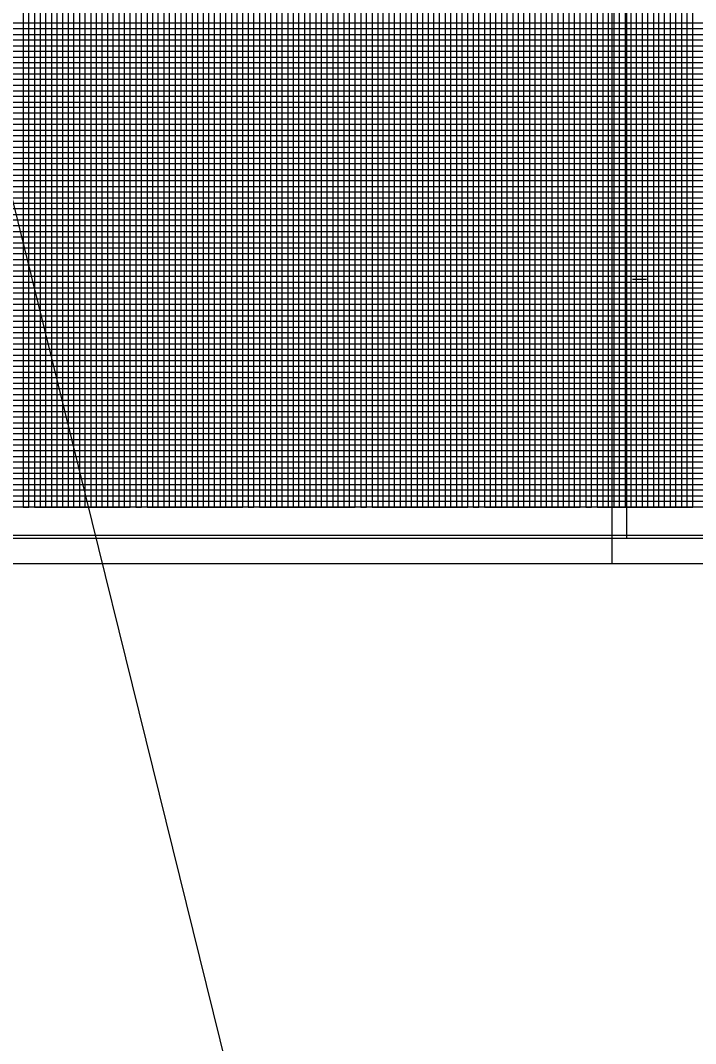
# Model space of a CAD drawing. Extents: x 2345490 to 2436403, y 465165 to 573888.
# Drawn here: x 2412953 to 2413553, y 502339 to 503248 of the extents above; entities that cross this region are included whole.
import ezdxf

# ---------------------------------------------------------------- set-up
doc = ezdxf.new("R2010")
doc.units = 0
for name, color, linetype in [('Old_Level_18', 7, 'Continuous'), ('Old_Level_2', 7, 'Continuous'), ('Old_Level_41', 7, 'Continuous'), ('Old_Level_42', 7, 'Continuous'), ('Old_Level_43', 7, 'Continuous'), ('Old_Level_50', 7, 'Continuous'), ('Old_Level_51', 7, 'Continuous'), ('Old_Level_52', 7, 'Continuous')]:
    doc.layers.add(name, color=color, linetype=linetype)

msp = doc.modelspace()

# ---------------------------------------------------------------- linework, layer by layer
at = {"layer": 'Old_Level_18'}
msp.add_lwpolyline([(2413745.325, 503840.981), (2412245.325, 503840.981), (2412245.325, 502790.981), (2413745.325, 502790.981)], close=True, dxfattribs=at)
at = {"layer": 'Old_Level_2'}
msp.add_line((2408459.41, 521238.414), (2413898.04625, 499235.39575), dxfattribs=at)
at = {"layer": 'Old_Level_41'}
for p, q in [((2413496.825, 503018.481), (2413509.325, 503018.481)), ((2413745.325, 502815.981), (2412245.325, 502815.981))]:
    msp.add_line(p, q, dxfattribs=at)
for points in [[(2412970.325, 503840.981), (2412970.325, 502815.981), (2413020.325, 502815.981), (2413020.325, 503840.981)], [(2412995.325, 503840.981), (2412995.325, 502815.981), (2413045.325, 502815.981), (2413045.325, 503840.981)], [(2413070.325, 503840.981), (2413070.325, 502815.981), (2413120.325, 502815.981), (2413120.325, 503840.981)], [(2413095.325, 503840.981), (2413095.325, 502815.981), (2413145.325, 502815.981), (2413145.325, 503840.981)], [(2413170.325, 503840.981), (2413170.325, 502815.981), (2413220.325, 502815.981), (2413220.325, 503840.981)], [(2413195.325, 503840.981), (2413195.325, 502815.981), (2413245.325, 502815.981), (2413245.325, 503840.981)], [(2413270.325, 503840.981), (2413270.325, 502815.981), (2413320.325, 502815.981), (2413320.325, 503840.981)], [(2413295.325, 503840.981), (2413295.325, 502815.981), (2413345.325, 502815.981), (2413345.325, 503840.981)], [(2413370.325, 503840.981), (2413370.325, 502815.981), (2413420.325, 502815.981), (2413420.325, 503840.981)], [(2413395.325, 503840.981), (2413395.325, 502815.981), (2413445.325, 502815.981), (2413445.325, 503840.981)], [(2413470.325, 503840.981), (2413470.325, 502815.981), (2413520.325, 502815.981), (2413520.325, 503840.981)], [(2413495.325, 503840.981), (2413495.325, 502815.981), (2413545.325, 502815.981), (2413545.325, 503840.981)], [(2413745.325, 503240.981), (2412245.325, 503240.981), (2412245.325, 503190.981), (2413745.325, 503190.981)], [(2413745.325, 503165.981), (2412245.325, 503165.981), (2412245.325, 503215.981), (2413745.325, 503215.981)], [(2413745.325, 503140.981), (2412245.325, 503140.981), (2412245.325, 503090.981), (2413745.325, 503090.981)], [(2413745.325, 503065.981), (2412245.325, 503065.981), (2412245.325, 503115.981), (2413745.325, 503115.981)], [(2413745.325, 503040.981), (2412245.325, 503040.981), (2412245.325, 502990.981), (2413745.325, 502990.981)], [(2413745.325, 502940.981), (2412245.325, 502940.981), (2412245.325, 502890.981), (2413745.325, 502890.981)], [(2413745.325, 502865.981), (2412245.325, 502865.981), (2412245.325, 502915.981), (2413745.325, 502915.981)], [(2413745.325, 502840.981), (2412245.325, 502840.981)]]:
    msp.add_lwpolyline(points, dxfattribs=at)
at = {"layer": 'Old_Level_42'}
msp.add_lwpolyline([(2413745.325, 502965.981), (2412245.325, 502965.981), (2412245.325, 503015.981), (2413745.325, 503015.981)], dxfattribs=at)
at = {"layer": 'Old_Level_43'}
for points in [[(2412955.325, 503840.981), (2412955.325, 502815.981), (2412960.325, 502815.981), (2412960.325, 503840.981)], [(2412965.325, 503840.981), (2412965.325, 502815.981), (2412975.325, 502815.981), (2412975.325, 503840.981)], [(2412980.325, 503840.981), (2412980.325, 502815.981), (2412985.325, 502815.981), (2412985.325, 503840.981)], [(2412990.325, 503840.981), (2412990.325, 502815.981), (2413000.325, 502815.981), (2413000.325, 503840.981)], [(2413005.325, 503840.981), (2413005.325, 502815.981)], [(2413005.325, 502815.981), (2413010.325, 502815.981), (2413010.325, 503840.381)], [(2413015.325, 503840.381), (2413015.325, 502815.981), (2413025.325, 502815.981), (2413025.325, 503840.981)], [(2413030.325, 503840.981), (2413030.325, 502815.981), (2413035.325, 502815.981), (2413035.325, 503840.981)], [(2413040.325, 503840.981), (2413040.325, 502815.981), (2413050.325, 502815.981), (2413050.325, 503840.981)], [(2413055.325, 503840.981), (2413055.325, 502815.981), (2413060.325, 502815.981), (2413060.325, 503840.981)], [(2413065.325, 503840.981), (2413065.325, 502815.981), (2413075.325, 502815.981), (2413075.325, 503840.981)], [(2413080.325, 503840.981), (2413080.325, 502815.981), (2413085.325, 502815.981), (2413085.325, 503840.981)], [(2413090.325, 503840.981), (2413090.325, 502815.981), (2413100.325, 502815.981), (2413100.325, 503840.981)], [(2413105.325, 503840.981), (2413105.325, 502815.981), (2413110.325, 502815.981), (2413110.325, 503840.981)], [(2413115.325, 503840.981), (2413115.325, 502815.981), (2413125.325, 502815.981), (2413125.325, 503840.981)], [(2413130.325, 503840.981), (2413130.325, 502815.981), (2413135.325, 502815.981), (2413135.325, 503840.981)], [(2413140.325, 503840.981), (2413140.325, 502815.981), (2413150.325, 502815.981), (2413150.325, 503840.981)], [(2413155.325, 503840.981), (2413155.325, 502815.981), (2413160.325, 502815.981), (2413160.325, 503840.981)], [(2413165.325, 503840.981), (2413165.325, 502815.981), (2413175.325, 502815.981), (2413175.325, 503840.981)], [(2413180.325, 503840.981), (2413180.325, 502815.981), (2413185.325, 502815.981), (2413185.325, 503840.981)], [(2413190.325, 503840.981), (2413190.325, 502815.981), (2413200.325, 502815.981), (2413200.325, 503840.981)], [(2413205.325, 503840.981), (2413205.325, 502815.981), (2413210.325, 502815.981), (2413210.325, 503840.981)], [(2413215.325, 503840.981), (2413215.325, 502815.981), (2413225.325, 502815.981), (2413225.325, 503840.981)], [(2413230.325, 503840.981), (2413230.325, 502815.981), (2413235.325, 502815.981), (2413235.325, 503840.981)], [(2413240.325, 503840.981), (2413240.325, 502815.981), (2413250.325, 502815.981), (2413250.325, 503840.981)], [(2413255.325, 503840.981), (2413255.325, 502815.981), (2413260.325, 502815.981), (2413260.325, 503840.981)], [(2413265.325, 503840.981), (2413265.325, 502815.981), (2413275.325, 502815.981), (2413275.325, 503840.981)], [(2413280.325, 503840.981), (2413280.325, 502815.981), (2413285.325, 502815.981), (2413285.325, 503840.981)], [(2413290.325, 503840.981), (2413290.325, 502815.981), (2413300.325, 502815.981), (2413300.325, 503840.981)], [(2413305.325, 503840.981), (2413305.325, 502815.981), (2413310.325, 502815.981), (2413310.325, 503840.981)], [(2413315.325, 503840.981), (2413315.325, 502815.981)], [(2413315.325, 502815.981), (2413325.325, 502815.981), (2413325.325, 503840.981)], [(2413330.325, 503840.981), (2413330.325, 502815.981), (2413335.325, 502815.981), (2413335.325, 503840.981)], [(2413340.325, 503840.981), (2413340.325, 502815.981), (2413350.325, 502815.981), (2413350.325, 503840.981)], [(2413355.325, 503840.981), (2413355.325, 502815.981), (2413360.325, 502815.981), (2413360.325, 503840.981)], [(2413365.325, 503840.981), (2413365.325, 502815.981), (2413375.325, 502815.981), (2413375.325, 503840.981)], [(2413380.325, 503840.981), (2413380.325, 502815.981), (2413385.325, 502815.981), (2413385.325, 503840.981)], [(2413390.325, 503840.981), (2413390.325, 502815.981), (2413400.325, 502815.981), (2413400.325, 503840.981)], [(2413405.325, 503840.981), (2413405.325, 502815.981), (2413410.325, 502815.981), (2413410.325, 503840.981)], [(2413415.325, 503840.981), (2413415.325, 502815.981), (2413425.325, 502815.981), (2413425.325, 503840.981)], [(2413430.325, 503840.981), (2413430.325, 502815.981), (2413435.325, 502815.981), (2413435.325, 503840.981)], [(2413440.325, 503840.981), (2413440.325, 502815.981), (2413450.325, 502815.981), (2413450.325, 503840.981)], [(2413455.325, 503840.981), (2413455.325, 502815.981), (2413460.325, 502815.981), (2413460.325, 503840.981)], [(2413465.325, 503840.981), (2413465.325, 502815.981), (2413475.325, 502815.981), (2413475.325, 503840.981)], [(2413480.325, 503840.981), (2413480.325, 502815.981), (2413485.325, 502815.981), (2413485.325, 503840.981)], [(2413490.325, 503840.981), (2413490.325, 502815.981), (2413500.325, 502815.981), (2413500.325, 503840.981)], [(2413505.325, 503840.981), (2413505.325, 502815.981), (2413510.325, 502815.981), (2413510.325, 503840.981)], [(2413515.325, 503840.981), (2413515.325, 502815.981), (2413525.325, 502815.981), (2413525.325, 503840.981)], [(2413530.325, 503840.981), (2413530.325, 502815.981), (2413535.325, 502815.981), (2413535.325, 503840.981)], [(2413540.325, 503840.981), (2413540.325, 502815.981), (2413550.325, 502815.981), (2413550.325, 503703.431)], [(2413695.325, 503245.981), (2412295.325, 503245.981), (2412295.325, 503235.981), (2413695.325, 503235.981)], [(2413695.325, 503230.981), (2412295.325, 503230.981), (2412295.325, 503225.981), (2413695.325, 503225.981)], [(2413695.325, 503220.981), (2412295.325, 503220.981), (2412295.325, 503210.981), (2413695.325, 503210.981)], [(2413695.325, 503205.981), (2412295.325, 503205.981), (2412295.325, 503200.981), (2413695.325, 503200.981)], [(2413695.325, 503195.981), (2412295.325, 503195.981), (2412295.325, 503185.981), (2413695.325, 503185.981)], [(2413695.325, 503180.981), (2412295.325, 503180.981), (2412295.325, 503175.981), (2413695.325, 503175.981)], [(2413695.325, 503170.981), (2412295.325, 503170.981), (2412295.325, 503160.981), (2413695.325, 503160.981)], [(2413695.325, 503155.981), (2412295.325, 503155.981), (2412295.325, 503150.981), (2413695.325, 503150.981)], [(2413695.325, 503145.981), (2412295.325, 503145.981), (2412295.325, 503135.981), (2413695.325, 503135.981)], [(2413695.325, 503130.981), (2412295.325, 503130.981), (2412295.325, 503125.981), (2413695.325, 503125.981)], [(2413695.325, 503120.981), (2412295.325, 503120.981), (2412295.325, 503110.981), (2413695.325, 503110.981)], [(2413695.325, 503105.981), (2412295.325, 503105.981), (2412295.325, 503100.981), (2413695.325, 503100.981)], [(2413695.325, 503095.981), (2412295.325, 503095.981), (2412295.325, 503085.981), (2413695.325, 503085.981)], [(2413695.325, 503080.981), (2412295.325, 503080.981), (2412295.325, 503075.981), (2413695.325, 503075.981)], [(2413695.325, 503070.981), (2412295.325, 503070.981), (2412295.325, 503060.981), (2413695.325, 503060.981)], [(2413695.325, 503055.981), (2412295.325, 503055.981), (2412295.325, 503050.981), (2413695.325, 503050.981)], [(2413695.325, 503045.981), (2412295.325, 503045.981), (2412295.325, 503035.981), (2413695.325, 503035.981)], [(2413695.325, 503030.981), (2412295.325, 503030.981), (2412295.325, 503025.981), (2413695.325, 503025.981)], [(2413695.325, 503020.981), (2412295.325, 503020.981)], [(2412295.325, 503010.981), (2413695.325, 503010.981)], [(2413695.325, 503005.981), (2412295.325, 503005.981), (2412295.325, 503000.981), (2413695.325, 503000.981)], [(2413695.325, 502995.981), (2412295.325, 502995.981)], [(2412295.325, 502985.981), (2413695.325, 502985.981)], [(2413695.325, 502980.981), (2412295.325, 502980.981), (2412295.325, 502975.981), (2413695.325, 502975.981)], [(2413695.325, 502970.981), (2412295.325, 502970.981), (2412295.325, 502960.981), (2413695.325, 502960.981)], [(2413695.325, 502955.981), (2412295.325, 502955.981), (2412295.325, 502950.981), (2413695.325, 502950.981)], [(2413695.325, 502945.981), (2412295.325, 502945.981), (2412295.325, 502935.981), (2413695.325, 502935.981)], [(2413695.325, 502930.981), (2412295.325, 502930.981), (2412295.325, 502925.981), (2413695.325, 502925.981)], [(2413695.325, 502920.981), (2412295.325, 502920.981), (2412295.325, 502910.981), (2413695.325, 502910.981)], [(2413695.325, 502905.981), (2412295.325, 502905.981), (2412295.325, 502900.981), (2413695.325, 502900.981)], [(2413695.325, 502895.981), (2412295.325, 502895.981), (2412295.325, 502885.981), (2413695.325, 502885.981)], [(2413695.325, 502880.981), (2412295.325, 502880.981), (2412295.325, 502875.981), (2413695.325, 502875.981)], [(2413695.325, 502870.981), (2412295.325, 502870.981), (2412295.325, 502860.981), (2413695.325, 502860.981)], [(2413695.325, 502855.981), (2412295.325, 502855.981), (2412295.325, 502850.981), (2413695.325, 502850.981)], [(2413695.325, 502845.981), (2412295.325, 502845.981), (2412295.325, 502835.981), (2413695.325, 502835.981)], [(2413695.325, 502830.981), (2412295.325, 502830.981), (2412295.325, 502825.981), (2413695.325, 502825.981)], [(2413695.325, 502820.981), (2412295.325, 502820.981)]]:
    msp.add_lwpolyline(points, dxfattribs=at)
at = {"layer": 'Old_Level_50'}
msp.add_line((2413478.325, 502765.981), (2413478.325, 502765.981), dxfattribs=at)
for points in [[(2413757.825, 503843.531), (2412091.325, 503843.531), (2412091.325, 502788.431), (2413757.825, 502788.431)], [(2415157.825, 503843.531), (2413491.325, 503843.531), (2413491.325, 502788.431), (2415157.825, 502788.431)]]:
    msp.add_lwpolyline(points, close=True, dxfattribs=at)
at = {"layer": 'Old_Level_51'}
for points in [[(2413762.325, 503865.981), (2412078.325, 503865.981), (2412078.325, 502765.981), (2413762.325, 502765.981)], [(2415162.325, 503865.981), (2413478.325, 503865.981), (2413478.325, 502765.981), (2415162.325, 502765.981)]]:
    msp.add_lwpolyline(points, close=True, dxfattribs=at)
at = {"layer": 'Old_Level_52'}
msp.add_line((2413491.325, 502788.431), (2413491.325, 502788.431), dxfattribs=at)

doc.saveas('drawing.dxf')
